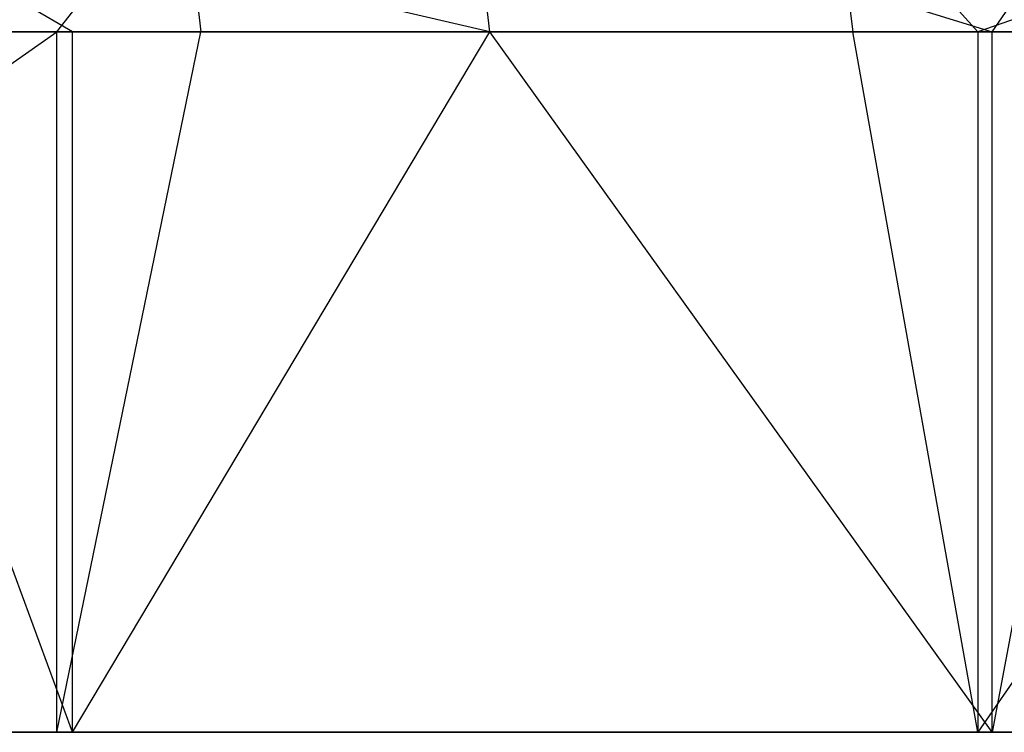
# Model space of a CAD drawing. Extents: x -172 to 172, y -29 to 28.
# Tile 853 of 914: x 126.24 to 135.65, y 7.6 to 14.42. Entities that reach past the tile are written whole.
import ezdxf

# ---------------------------------------------------------------- set-up
doc = ezdxf.new("R2010")
doc.units = 0
doc.header["$LTSCALE"] = 25.4
doc.layers.get('0').update_dxf_attribs({"linetype": 'CONTINUOUS'})

msp = doc.modelspace()

# ---------------------------------------------------------------- linework, layer by layer
at = {"color": 0}
for p, q in [((130.7345, 14.2997, -1355.7878), (124.1019, 15.8448, -1362.7097)), ((126.7454, 14.2997, -1360.2623), (124.1019, 15.8448, -1362.7097)), ((130.7345, 14.2997, -1355.7878), (124.1019, 15.8448, -1362.7097)), ((126.7454, 14.2997, -1360.2623), (124.1019, 15.8448, -1362.7097)), ((126.5958, 14.2997, -1126.076), (127.7899, 15.8448, -1127.7441)), ((126.5958, 14.2997, -1126.076), (127.7899, 15.8448, -1127.7441)), ((127.7899, 15.8448, -1127.7441), (127.9714, 14.2997, -1127.5801)), ((127.7899, 15.8448, -1127.7441), (127.9714, 14.2997, -1127.5801)), ((130.7345, 14.2997, -1355.7878), (130.549, 15.8448, -1355.6282)), ((130.549, 15.8448, -1355.6282), (135.5354, 14.2997, -1349.9573)), ((130.7345, 14.2997, -1355.7878), (130.549, 15.8448, -1355.6282)), ((130.549, 15.8448, -1355.6282), (135.5354, 14.2997, -1349.9573)), ((135.3989, 14.2997, -1136.3699), (134.0116, 15.8448, -1135.0245)), ((134.0116, 15.8448, -1135.0245), (134.202, 14.2997, -1134.8708)), ((134.0116, 15.8448, -1135.0245), (134.202, 14.2997, -1134.8708)), ((135.3989, 14.2997, -1136.3699), (134.0116, 15.8448, -1135.0245)), ((139.8191, 15.8448, -1142.6395), (135.3989, 14.2997, -1136.3699)), ((139.8191, 15.8448, -1142.6395), (135.3989, 14.2997, -1136.3699)), ((135.5354, 14.2997, -1349.9573), (136.5926, 15.8448, -1348.1993)), ((135.5354, 14.2997, -1349.9573), (136.5926, 15.8448, -1348.1993)), ((117.0122, 7.5997, -1116.5048), (126.5958, 14.2997, -1126.076)), ((117.0122, 7.5997, -1116.5048), (126.5958, 14.2997, -1126.076)), ((126.5958, 14.2997, -1126.076), (121.3453, 14.2997, -1120.6469)), ((126.5958, 14.2997, -1126.076), (121.3453, 14.2997, -1120.6469)), ((126.7454, 7.5997, -1360.2623), (124.2782, 14.2997, -1362.8795)), ((124.2782, 14.2997, -1362.8795), (126.7454, 14.2997, -1360.2623)), ((126.7454, 7.5997, -1360.2623), (124.2782, 14.2997, -1362.8795)), ((124.2782, 14.2997, -1362.8795), (126.7454, 14.2997, -1360.2623)), ((126.5958, 7.5997, -1126.076), (127.9714, 14.2997, -1127.5801)), ((126.5958, 7.5997, -1126.076), (126.5958, 14.2997, -1126.076)), ((126.5958, 7.5997, -1126.076), (126.5958, 14.2997, -1126.076)), ((126.5958, 7.5997, -1126.076), (127.9714, 14.2997, -1127.5801)), ((127.9714, 14.2997, -1127.5801), (126.5958, 14.2997, -1126.076)), ((127.9714, 14.2997, -1127.5801), (126.5958, 14.2997, -1126.076)), ((126.7454, 7.5997, -1360.2623), (130.7345, 14.2997, -1355.7878)), ((126.7454, 7.5997, -1360.2623), (126.7454, 14.2997, -1360.2623)), ((126.7454, 14.2997, -1360.2623), (130.7345, 14.2997, -1355.7878)), ((126.7454, 7.5997, -1360.2623), (126.7454, 14.2997, -1360.2623)), ((126.7454, 7.5997, -1360.2623), (130.7345, 14.2997, -1355.7878)), ((126.7454, 14.2997, -1360.2623), (130.7345, 14.2997, -1355.7878)), ((134.202, 14.2997, -1134.8708), (127.9714, 14.2997, -1127.5801)), ((134.202, 14.2997, -1134.8708), (127.9714, 14.2997, -1127.5801)), ((130.7345, 14.2997, -1355.7878), (135.5354, 14.2997, -1349.9573)), ((135.5354, 7.5997, -1349.9573), (130.7345, 14.2997, -1355.7878)), ((135.5354, 7.5997, -1349.9573), (130.7345, 14.2997, -1355.7878)), ((130.7345, 14.2997, -1355.7878), (135.5354, 14.2997, -1349.9573)), ((135.3989, 14.2997, -1136.3699), (134.202, 14.2997, -1134.8708)), ((135.3989, 7.5997, -1136.3699), (134.202, 14.2997, -1134.8708)), ((135.3989, 7.5997, -1136.3699), (134.202, 14.2997, -1134.8708)), ((135.3989, 14.2997, -1136.3699), (134.202, 14.2997, -1134.8708)), ((140.0177, 14.2997, -1142.4966), (135.3989, 7.5997, -1136.3699)), ((140.0177, 14.2997, -1142.4966), (135.3989, 7.5997, -1136.3699)), ((140.0177, 14.2997, -1142.4966), (135.3989, 14.2997, -1136.3699)), ((135.3989, 14.2997, -1136.3699), (135.3989, 7.5997, -1136.3699)), ((135.3989, 14.2997, -1136.3699), (135.3989, 7.5997, -1136.3699)), ((140.0177, 14.2997, -1142.4966), (135.3989, 14.2997, -1136.3699)), ((136.7867, 14.2997, -1348.3484), (135.5354, 7.5997, -1349.9573)), ((135.5354, 14.2997, -1349.9573), (136.7867, 14.2997, -1348.3484)), ((136.7867, 14.2997, -1348.3484), (135.5354, 7.5997, -1349.9573)), ((135.5354, 7.5997, -1349.9573), (135.5354, 14.2997, -1349.9573)), ((135.5354, 7.5997, -1349.9573), (135.5354, 14.2997, -1349.9573)), ((135.5354, 14.2997, -1349.9573), (136.7867, 14.2997, -1348.3484)), ((126.5958, 7.5997, -1126.076), (117.0122, 7.5997, -1116.5048)), ((126.5958, 7.5997, -1126.076), (117.0122, 7.5997, -1116.5048)), ((117.174, 7.5997, -1369.8459), (126.7454, 7.5997, -1360.2623)), ((117.174, 7.5997, -1369.8459), (126.7454, 7.5997, -1360.2623)), ((135.3989, 7.5997, -1136.3699), (126.5958, 7.5997, -1126.076)), ((135.3989, 7.5997, -1136.3699), (126.5958, 7.5997, -1126.076)), ((126.7454, 7.5997, -1360.2623), (135.5354, 7.5997, -1349.9573)), ((126.7454, 7.5997, -1360.2623), (135.5354, 7.5997, -1349.9573)), ((143.3672, 7.5997, -1147.3226), (135.3989, 7.5997, -1136.3699)), ((143.3672, 7.5997, -1147.3226), (135.3989, 7.5997, -1136.3699)), ((135.5354, 7.5997, -1349.9573), (143.4897, 7.5997, -1338.9944)), ((135.5354, 7.5997, -1349.9573), (143.4897, 7.5997, -1338.9944))]:
    msp.add_line(p, q, dxfattribs=at)

doc.saveas('drawing.dxf')
